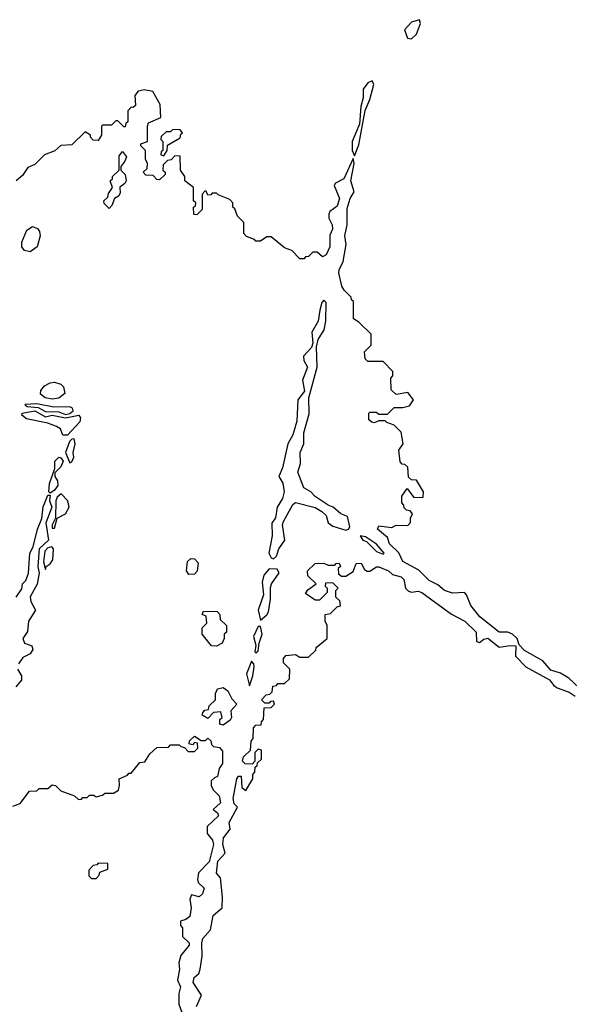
# Model space of a CAD drawing. Extents: x 2769579 to 2883812, y 684207 to 828660.
# Tile 462 of 505: x 2844767 to 2847275, y 798025 to 802522. Entities that reach past the tile are written whole.
import ezdxf

# ---------------------------------------------------------------- set-up
doc = ezdxf.new("R2010")
doc.units = 0

msp = doc.modelspace()

# ---------------------------------------------------------------- linework, layer by layer
at = {"layer": '0CON02XD'}
for points in [[(2846555, 802433.8), (2846578, 802455), (2846596.2, 802505), (2846591.7, 802521.7), (2846555, 802510), (2846522.5, 802475), (2846537, 802437), (2846555, 802433.8)], [(2846295, 801900), (2846315, 801950), (2846343, 802107), (2846365, 802157.5), (2846383.3, 802225), (2846375, 802242.5), (2846355, 802233.3), (2846334, 802205), (2846334, 802165), (2846323.8, 802125), (2846317.5, 802045), (2846284, 801965), (2846284.1, 801924.1), (2846295, 801900)], [(2845350, 802035), (2845355, 802050), (2845410, 802075), (2845407.5, 802135), (2845373.6, 802193.6), (2845335, 802201.2), (2845307.5, 802195), (2845292.5, 802175), (2845295, 802130), (2845285, 802120), (2845275, 802122.5), (2845260, 802105), (2845260, 802055), (2845251.7, 802048.3), (2845248.3, 802031.7), (2845241.7, 802031.7), (2845215, 802060), (2845205, 802060), (2845185, 802040), (2845145, 802040), (2845140, 802035), (2845140, 801995), (2845125, 801970), (2845101.7, 801971.7), (2845090, 801985), (2845090, 801995), (2845065, 802010), (2845005, 801950), (2844955, 801947.5), (2844927, 801923), (2844880, 801905), (2844835, 801860), (2844803.6, 801846.4), (2844779.3, 801810.7), (2844750, 801785)], [(2847345, 799447.5), (2847272.5, 799515), (2847235, 799538), (2847190.8, 799550.8), (2847154.3, 799594.3), (2847070.9, 799640.9), (2847046.4, 799666.4), (2847036.7, 799695), (2847015.8, 799715.8), (2846995, 799724), (2846955, 799724.3), (2846866, 799795), (2846825, 799846.7), (2846806.2, 799895), (2846796.7, 799905), (2846742.1, 799902.1), (2846705, 799914.2), (2846675, 799940), (2846635, 799961.2), (2846587.8, 800007.8), (2846515, 800048), (2846497.5, 800087.5), (2846455, 800127.5), (2846445, 800157.5), (2846400, 800195), (2846405, 800210), (2846465, 800202.5), (2846485, 800212.5), (2846538.3, 800211.7), (2846550, 800225), (2846550, 800245), (2846560, 800265), (2846548.3, 800278.3), (2846531.7, 800281.7), (2846521.7, 800291.7), (2846520, 800305), (2846510, 800315), (2846510, 800345), (2846535, 800380), (2846565, 800340), (2846608.3, 800341.7), (2846610, 800365), (2846578.3, 800418.3), (2846555, 800420), (2846541.7, 800431.7), (2846538.3, 800478.3), (2846525, 800490), (2846511.7, 800491.7), (2846503, 800503), (2846497.5, 800555), (2846517.5, 800585), (2846508.3, 800638.3), (2846475, 800670), (2846441.7, 800681.7), (2846435, 800690), (2846405, 800690), (2846385, 800680), (2846373, 800683), (2846360, 800695), (2846360, 800725), (2846365, 800730), (2846395, 800730), (2846405, 800720), (2846445, 800720), (2846475, 800750), (2846515, 800750), (2846545, 800757.5), (2846563.3, 800785), (2846538.8, 800818.8), (2846485, 800810), (2846461.7, 800831.7), (2846460, 800885), (2846470, 800895), (2846470, 800915), (2846425, 800960), (2846355, 800960), (2846343, 800973), (2846340, 801005), (2846370, 801035), (2846370, 801085), (2846315, 801140), (2846290, 801155), (2846290, 801235), (2846281.7, 801241.7), (2846280, 801255), (2846247, 801287), (2846237.5, 801305), (2846223.3, 801365), (2846225, 801380), (2846242.9, 801417.1), (2846256, 801495), (2846250, 801535), (2846260.8, 801585), (2846261.3, 801658.7), (2846274.2, 801705), (2846292.5, 801735), (2846277.5, 801785), (2846292.5, 801865), (2846288.3, 801888.3), (2846245.8, 801794.2), (2846207.5, 801775), (2846201.2, 801765), (2846226, 801705), (2846215, 801670), (2846182.5, 801645), (2846177, 801633), (2846177.5, 801615), (2846193.3, 801585), (2846193.8, 801565), (2846181.7, 801538.3), (2846182, 801485), (2846165, 801447.5), (2846148.3, 801438.3), (2846125, 801460), (2846105, 801460), (2846085, 801440), (2846071.7, 801438.3), (2846065, 801430), (2846045, 801430), (2846008.3, 801468.3), (2845975, 801480), (2845915, 801530), (2845895, 801530), (2845865, 801510), (2845845, 801510), (2845838.3, 801518.3), (2845801.7, 801531.7), (2845790, 801545), (2845790, 801595), (2845760, 801625), (2845748.3, 801658.3), (2845740, 801665), (2845740, 801685), (2845725, 801700), (2845671.7, 801721.7), (2845665, 801730), (2845645, 801730), (2845638.3, 801721.7), (2845625, 801720), (2845618.3, 801738.3), (2845611.7, 801738.3), (2845600, 801725), (2845600, 801655), (2845575, 801630), (2845561.7, 801631.7), (2845560, 801665), (2845568.3, 801671.7), (2845570, 801685), (2845560, 801695), (2845560, 801755), (2845520, 801785), (2845520, 801805), (2845500, 801835), (2845498.3, 801898.3), (2845475, 801900), (2845458.3, 801881.7), (2845441.7, 801878.3), (2845421.7, 801858.3), (2845420, 801835), (2845430, 801825), (2845430, 801815), (2845405, 801790), (2845391.7, 801791.7), (2845375, 801810), (2845341.7, 801811.7), (2845330, 801825), (2845348.3, 801841.7), (2845350, 801865), (2845340, 801885), (2845340, 801925), (2845320, 801945), (2845320, 801955), (2845350, 801965), (2845350, 802035)], [(2845425, 801900), (2845440, 801925), (2845441.7, 801948.3), (2845498.3, 801981.7), (2845501.7, 801998.3), (2845510, 802005), (2845498.3, 802018.3), (2845465, 802020), (2845455, 802010), (2845435, 802010), (2845411.7, 801988.3), (2845410, 801975), (2845420, 801965), (2845420, 801925), (2845411.7, 801918.3), (2845410, 801905), (2845425, 801900)], [(2845175, 801660), (2845151.7, 801681.7), (2845150, 801695), (2845168.3, 801711.7), (2845171.7, 801728.3), (2845190, 801755), (2845180, 801785), (2845190, 801795), (2845190, 801805), (2845220, 801835), (2845220.7, 801899.3), (2845235, 801920), (2845253.3, 801895), (2845246.7, 801875), (2845228.3, 801851.7), (2845227.5, 801835), (2845247.5, 801815), (2845252.5, 801785), (2845246.4, 801773.6), (2845223, 801757), (2845225, 801730), (2845217.5, 801715), (2845200, 801705), (2845187, 801673), (2845175, 801660)], [(2844815, 801461.2), (2844788.3, 801468.3), (2844776.7, 801485), (2844776.2, 801505), (2844799.3, 801560.7), (2844825, 801577.5), (2844848, 801568), (2844857.5, 801555), (2844860, 801535), (2844846.2, 801485), (2844815, 801461.2)], [(2845925, 800060), (2845938.6, 800071.4), (2845950, 800105), (2845976.7, 800145), (2845966.2, 800215), (2845970.5, 800229.5), (2846013, 800307), (2846025, 800316.7), (2846115, 800293.3), (2846145.8, 800275.8), (2846165, 800257.5), (2846174.2, 800224.2), (2846195, 800208.8), (2846255, 800190), (2846267.5, 800195), (2846273.3, 800205), (2846263, 800253), (2846232.5, 800265), (2846197.5, 800295), (2846173.9, 800303.9), (2846115, 800344), (2846095.8, 800365.8), (2846063.1, 800383.1), (2846036.2, 800455), (2846048.8, 800495), (2846046.2, 800545), (2846063.8, 800585), (2846064, 800635), (2846088.3, 800721.7), (2846085.7, 800794.3), (2846123.8, 800935), (2846121.7, 801028.3), (2846129.2, 801060.8), (2846156.2, 801105), (2846163.3, 801145), (2846165, 801230), (2846155, 801240), (2846145, 801230), (2846136.7, 801195), (2846128.8, 801145), (2846100, 801095), (2846103.8, 801045), (2846098.8, 801025), (2846061.2, 800985), (2846063.3, 800965), (2846080.8, 800935), (2846057.5, 800875), (2846066, 800825), (2846036.2, 800785), (2846031.2, 800688.8), (2846013.8, 800625), (2845990, 800585), (2845965.7, 800474.3), (2845948.8, 800435), (2845967.5, 800405), (2845974, 800365), (2845965.6, 800334.4), (2845942, 800295), (2845933.9, 800246.1), (2845917, 800223), (2845918.8, 800165), (2845904, 800085), (2845914.1, 800064.1), (2845925, 800060)], [(2844915, 800788), (2844882.5, 800795), (2844861.7, 800811.7), (2844862.3, 800827.7), (2844880.5, 800849.5), (2844905, 800863.8), (2844925, 800866.7), (2844955, 800856.7), (2844966.7, 800845), (2844972.5, 800815), (2844945, 800793.8), (2844915, 800788)], [(2844975, 800718.9), (2844995, 800722.5), (2845010, 800735), (2845008, 800748), (2844995, 800753.8), (2844922, 800752), (2844845, 800768), (2844790, 800765), (2844800, 800755), (2844850.8, 800750.8), (2844885, 800732.2), (2844945, 800730.6), (2844975, 800718.9)], [(2844963.6, 800623.6), (2844953, 800653), (2844935, 800663.3), (2844895, 800678.8), (2844798.3, 800698.3), (2844776.7, 800715), (2844777.5, 800725), (2844835, 800735.4), (2844885, 800708.6), (2844915, 800716.2), (2844975, 800703.2), (2845035.7, 800715.7), (2845044, 800704), (2845040.8, 800685), (2844985, 800624), (2844963.6, 800623.6)], [(2844995, 800497.5), (2845005, 800502.5), (2845013, 800523), (2845011.2, 800545), (2845020, 800585), (2845015, 800607.5), (2845005, 800606.2), (2844994.2, 800595), (2844976, 800545), (2844995, 800497.5)], [(2844905, 800360), (2844900, 800365), (2844903, 800403), (2844927.5, 800472.5), (2844926.7, 800505), (2844945, 800523.3), (2844955, 800520), (2844965.6, 800505), (2844955, 800480), (2844927.5, 800452.5), (2844926.7, 800435), (2844938.6, 800415), (2844940.8, 800395), (2844925, 800373.3), (2844905, 800360)], [(2844750, 799885), (2844777, 799923), (2844780, 799945), (2844795, 799960), (2844806.4, 799993.6), (2844812.5, 800085), (2844827.5, 800115), (2844847.5, 800195), (2844867, 800243), (2844873, 800297), (2844895, 800350), (2844905, 800350), (2844902.5, 800325), (2844912.5, 800295), (2844885.8, 800224.2), (2844898.1, 800145), (2844856, 800105), (2844850, 800025), (2844855.5, 799994.5), (2844846.4, 799943.6), (2844813.9, 799886.1), (2844817.5, 799865), (2844838.8, 799825), (2844806.2, 799775), (2844802.1, 799727.9), (2844780.8, 799695), (2844788.8, 799675), (2844822, 799662), (2844826.7, 799645), (2844814.3, 799625.7), (2844781.3, 799608.7), (2844760.5, 799579.5)], [(2844925, 800200), (2844937.5, 800245), (2844975.6, 800264.4), (2844992, 800295), (2844986.2, 800325), (2844956.4, 800356.4), (2844938.3, 800341.7), (2844931.9, 800325), (2844930, 800245), (2844914.1, 800214.1), (2844915, 800200), (2844925, 800200)], [(2846425, 800080), (2846430, 800085), (2846395.8, 800125.8), (2846345, 800160), (2846320, 800165), (2846332.5, 800145), (2846349.3, 800139.3), (2846395, 800093.3), (2846425, 800080)], [(2844885, 800010), (2844887.5, 800025), (2844905, 800036.2), (2844918, 800055), (2844921.2, 800105), (2844913.8, 800113.8), (2844895, 800110), (2844880.6, 800095), (2844875.9, 800045.9), (2844885, 800010)], [(2845538.3, 799988.3), (2845527.5, 800005), (2845533, 800047), (2845548.3, 800061.7), (2845565, 800060), (2845581.7, 800041.7), (2845577, 800003), (2845565, 799990), (2845538.3, 799988.3)], [(2845574, 798015), (2845596.1, 798066.1), (2845558.6, 798125), (2845563.3, 798146.7), (2845583.6, 798166.4), (2845590, 798185), (2845600, 798245), (2845597.5, 798305), (2845602.5, 798325), (2845637.5, 798365), (2845649.3, 798430.7), (2845690, 798465), (2845692.5, 798515), (2845682.5, 798602.5), (2845664.2, 798624.2), (2845671.4, 798678.6), (2845703.8, 798715), (2845693.8, 798755), (2845696.2, 798785), (2845727.5, 798825), (2845723.3, 798855), (2845760, 798925), (2845745, 798940), (2845741.2, 798965), (2845757.5, 799055), (2845765, 799067.5), (2845776.7, 799066.7), (2845780, 799015), (2845798.3, 799001.7), (2845830, 799055), (2845830, 799075), (2845840, 799085), (2845841.7, 799108.3), (2845850, 799115), (2845851.7, 799128.3), (2845870, 799145), (2845870, 799185), (2845855, 799190), (2845840, 799175), (2845840, 799135), (2845828.3, 799121.7), (2845795, 799122.5), (2845783.3, 799135), (2845787.5, 799155), (2845820, 799185), (2845823.6, 799226.4), (2845831.7, 799238.3), (2845833, 799287), (2845845, 799300), (2845868.3, 799301.7), (2845870, 799315), (2845880, 799325), (2845881.7, 799378.3), (2845915, 799380), (2845930, 799395), (2845925, 799410), (2845911.7, 799408.3), (2845905, 799400), (2845885, 799400), (2845870, 799415), (2845891.7, 799438.3), (2845908.3, 799441.7), (2845918.3, 799451.7), (2845921.7, 799478.3), (2845938.3, 799481.7), (2845945, 799490), (2845975, 799490), (2845998.3, 799511.7), (2846000, 799555), (2845970, 799585), (2845970, 799605), (2845981.7, 799618.3), (2846025, 799622.5), (2846045, 799610), (2846085, 799610), (2846118.3, 799641.7), (2846120, 799655), (2846170, 799695), (2846170, 799755), (2846160, 799775), (2846160, 799805), (2846185, 799810), (2846215, 799840), (2846230, 799845), (2846228.3, 799868.3), (2846210, 799885), (2846210, 799915), (2846220, 799925), (2846195, 799950), (2846161.7, 799948.3), (2846160, 799935), (2846170, 799925), (2846170, 799905), (2846135, 799870), (2846115, 799870), (2846071.7, 799901.7), (2846081.7, 799918.3), (2846120, 799945), (2846081.7, 799981.7), (2846080, 800005), (2846115, 800037.5), (2846155, 800040), (2846175, 800030), (2846205, 800030), (2846211.7, 800038.3), (2846225, 800040), (2846230, 800025), (2846220, 800015), (2846221.7, 799991.7), (2846235, 799980), (2846255, 799980), (2846288.3, 800001.7), (2846301.7, 800038.3), (2846325, 800040), (2846340.7, 800010.7), (2846353, 800003), (2846365, 800002.5), (2846395, 800022.5), (2846405, 800022.5), (2846450, 800005), (2846467.5, 799987.5), (2846507, 799977), (2846520, 799965), (2846527.5, 799925), (2846541.7, 799911.7), (2846555, 799907.5), (2846585, 799912.5), (2846602.5, 799905), (2846737.1, 799807.1), (2846798.8, 799775), (2846850, 799725), (2846851.7, 799681.7), (2846865, 799677.5), (2846885, 799692.5), (2846903, 799697), (2846955, 799656.2), (2847005, 799664), (2847031.7, 799661.7), (2847030, 799615), (2847076.1, 799566.1), (2847185, 799507.5), (2847202.3, 799482.3), (2847220.3, 799470.3), (2847275, 799450), (2847302, 799432)], [(2845865, 799780), (2845895, 799803.8), (2845902.3, 799817.7), (2845911.2, 799875), (2845911.7, 799928.3), (2845916.2, 799945), (2845951.2, 799995), (2845941.7, 800011.7), (2845905, 800013.8), (2845881.2, 799985), (2845873.6, 799953.6), (2845878.8, 799895), (2845854.2, 799825), (2845865, 799780)], [(2845665, 799660), (2845641.7, 799661.7), (2845600, 799715), (2845600, 799745), (2845620, 799765), (2845618.3, 799798.3), (2845600, 799805), (2845605, 799820), (2845668.3, 799818.3), (2845680, 799805), (2845681.7, 799781.7), (2845710, 799755), (2845710, 799725), (2845700, 799715), (2845700, 799695), (2845690, 799675), (2845665, 799660)], [(2845845, 799630), (2845855, 799640), (2845858.8, 799675), (2845873.8, 799715), (2845865, 799750), (2845855, 799750), (2845833.8, 799705), (2845844, 799665), (2845840, 799635), (2845845, 799630)], [(2844757.1, 799555), (2844774.2, 799525), (2844774.2, 799505.8), (2844749.2, 799475)], [(2845815, 799480), (2845831.2, 799525), (2845836.1, 799566.1), (2845835, 799580), (2845825, 799592.5), (2845802, 799535), (2845815, 799480)], [(2845695, 799300), (2845680, 799305), (2845680, 799325), (2845690, 799335), (2845685, 799360), (2845651.7, 799358.3), (2845625, 799330), (2845600, 799345), (2845601.7, 799358.3), (2845611.7, 799368.3), (2845628.3, 799371.7), (2845631.7, 799388.3), (2845660, 799415), (2845660, 799445), (2845670, 799465), (2845695, 799472.5), (2845716.4, 799456.4), (2845735, 799420), (2845757.5, 799395), (2845730, 799365), (2845732.5, 799335), (2845727, 799323), (2845695, 799300)], [(2844735, 798930), (2844768.3, 798941.7), (2844811.7, 798998.3), (2844845, 799000), (2844855, 799010), (2844895, 799010), (2844915, 799027.5), (2844930, 799025), (2844955, 799000), (2845017, 798977), (2845035, 798960), (2845048.3, 798961.7), (2845055, 798970), (2845075, 798970), (2845085, 798980), (2845105, 798980), (2845115, 798972.5), (2845145, 798980), (2845155, 798990), (2845195, 798990), (2845217, 799003), (2845222.5, 799025), (2845220, 799055), (2845258.3, 799071.7), (2845265, 799080), (2845275, 799080), (2845315, 799130), (2845338.3, 799131.7), (2845360.7, 799169.3), (2845391.7, 799198.3), (2845445, 799200), (2845455, 799210), (2845495, 799210), (2845501.7, 799201.7), (2845518.3, 799198.3), (2845535, 799180), (2845565, 799180), (2845580, 799195), (2845578.3, 799218.3), (2845565, 799220), (2845555, 799210), (2845540, 799215), (2845541.7, 799228.3), (2845565, 799250), (2845595, 799230), (2845615, 799230), (2845625, 799240), (2845638.3, 799228.3), (2845641.7, 799211.7), (2845651.7, 799201.7), (2845678.3, 799198.3), (2845691.7, 799181.7), (2845692.5, 799125), (2845677.5, 799102.5), (2845670, 799065), (2845655, 799060), (2845640, 799045), (2845640, 799025), (2845650, 799005), (2845677, 798977), (2845682.5, 798945), (2845650, 798915), (2845669.2, 798899.2), (2845673.3, 798885), (2845622.5, 798837.5), (2845622.5, 798805), (2845646.2, 798775), (2845651.2, 798755), (2845632, 798675), (2845582.5, 798625), (2845577.5, 798595), (2845581.2, 798581.2), (2845608.6, 798555), (2845600.3, 798529.7), (2845585, 798516.2), (2845550, 798525), (2845542.5, 798505), (2845548.8, 798465), (2845543.6, 798426.4), (2845525, 798412.5), (2845500, 798405), (2845500, 798385), (2845510, 798375), (2845510, 798335), (2845540, 798305), (2845540, 798295), (2845502, 798248), (2845493.3, 798215), (2845496.2, 798185), (2845486.7, 798135), (2845500, 798105), (2845492.5, 798075), (2845493.3, 798025), (2845507.5, 797985)], [(2845115, 798600), (2845130, 798615), (2845131.7, 798628.3), (2845168.3, 798641.7), (2845168.3, 798668.3), (2845125, 798670), (2845118.3, 798661.7), (2845101.7, 798658.3), (2845081.7, 798638.3), (2845081.7, 798611.7), (2845095, 798600), (2845115, 798600)]]:
    msp.add_lwpolyline(points, dxfattribs=at)

doc.saveas('drawing.dxf')
